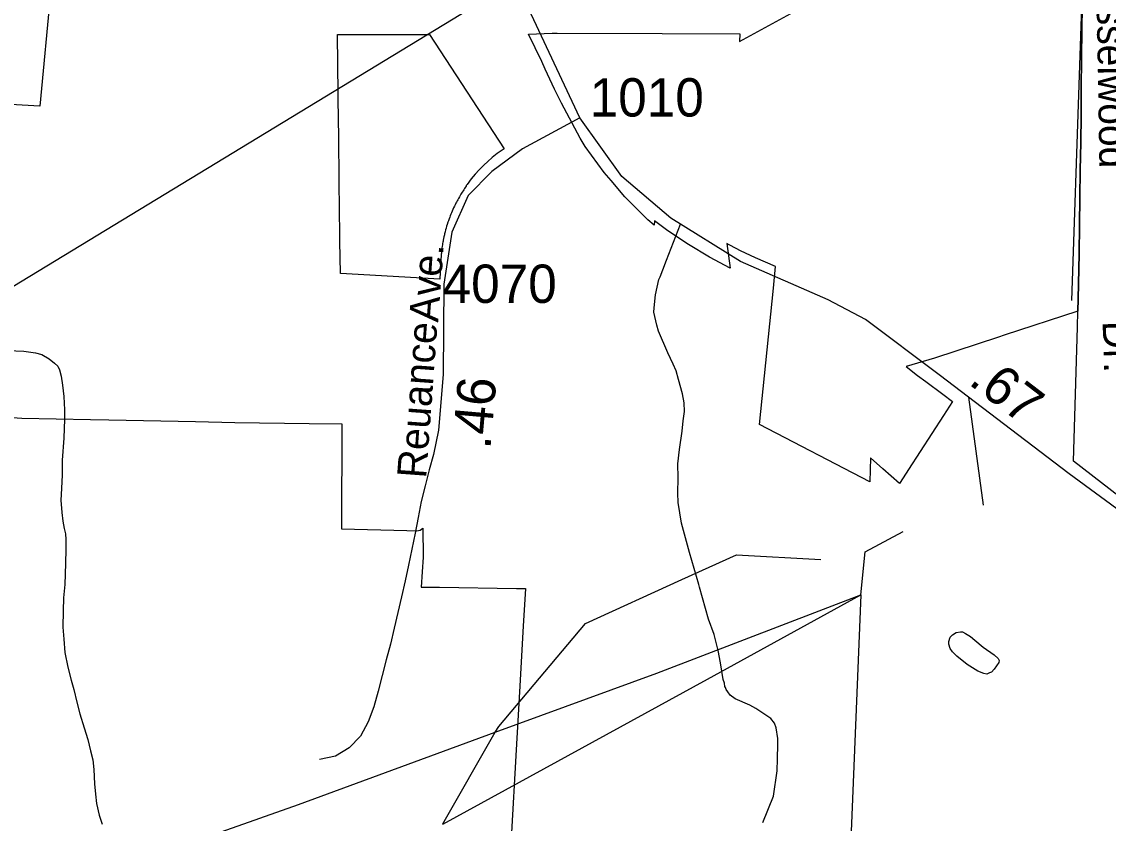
# Model space of a CAD drawing. Extents: x 2001466 to 2224147, y 644118 to 847247.
# Drawn here: x 2051818 to 2055357, y 715065 to 717675 of the extents above; entities that cross this region are included whole.
import ezdxf

# ---------------------------------------------------------------- set-up
doc = ezdxf.new("R2010")
doc.units = 0
for name, color, linetype in [('Exist Boundary Political City Limit New', 7, 'Continuous'), ('Exist Boundary Political City Limit New Hole', 7, 'Continuous'), ('Exist Boundary Political City Limit Old', 7, 'Continuous'), ('Exist Hydrographic Creek Single Shore', 7, 'Continuous'), ('Exist Hydrographic Misc Water Feature', 7, 'Continuous'), ('Exist Road Non-System Type 51', 7, 'Continuous'), ('Exist Road Non-System Type 51 Label', 7, 'Continuous'), ('Exist Road Secondary Mileage Hundredths English Label', 7, 'Continuous'), ('Exist Road Secondary Type 51 Attributed', 7, 'Continuous'), ('Exist Road Secondary Type 51 Label', 7, 'Continuous'), ('Exist Road Secondary Type 51 Number Label', 7, 'Continuous'), ('Exist Utilities Electrical Transmission Line', 7, 'Continuous'), ('Map Preparation Boundary City Limit Buffer Line', 7, 'Continuous')]:
    doc.layers.add(name, color=color, linetype=linetype)

msp = doc.modelspace()

# ---------------------------------------------------------------- linework, layer by layer
at = {"layer": 'Exist Boundary Political City Limit New'}
for points in [[(2051790.8, 718775.1), (2051902.1, 717974.2), (2051918.9, 717848.9), (2051912.5, 717781.4), (2051876.6, 717399.8), (2051741.8, 717407.5)], [(2055258, 716733.1), (2055018.6, 716654.4), (2055000, 716648.2), (2054791, 716579.6), (2054698.9, 716552.1), (2054736.1, 716523.4), (2054762.9, 716503.6), (2054818.2, 716462.6), (2054849.9, 716438.2), (2054820.4, 716392.8), (2054707, 716217.6), (2054698.9, 716204.9), (2054677.1, 716171.4), (2054622.6, 716219.7), (2054582.4, 716255.4), (2054580.6, 716177.2), (2054220.8, 716363.9), (2054266.6, 716808), (2054273.4, 716877.9), (2054208.4, 716906.8), (2054159.4, 716929.6), (2054145, 716936.7), (2054122, 716948.6), (2054114.4, 716952.6), (2054125.5, 716872.6), (2054057.9, 716909.1), (2053989.5, 716949.8), (2053922, 716994.5), (2053879.1, 717026.9), (2053878.2, 717012.6), (2053857.5, 717030.4), (2053782.1, 717105.4), (2053738.4, 717158.6), (2053715.1, 717184.7), (2053653.4, 717268.4), (2053636.9, 717295.8), (2053576.2, 717409.6), (2053553.2, 717455.1), (2053523.2, 717520.6), (2053511.6, 717546.1), (2053469.1, 717634.4), (2053545.8, 717637.6), (2053562.4, 717637.6), (2053904.4, 717636.8), (2054157.4, 717636.2), (2054155.9, 717611.2), (2054478.2, 717787.6)], [(2055258, 716733.1), (2055259, 716772.8), (2055262.2, 716919.1), (2055263.5, 717012.7), (2055264.9, 717102.4), (2055266.1, 717192.1), (2055267.4, 717282.1), (2055268.8, 717369.7), (2055268.8, 717371.2), (2055269.4, 717461.1), (2055270, 717552.2), (2055270.1, 717564.3), (2055271.2, 717642.4), (2055272.6, 717731.7)], [(2055272.6, 717731.7), (2055271.2, 717642.4), (2055270.1, 717564.3), (2055270, 717552.2), (2055269.4, 717461.1), (2055268.8, 717371.2), (2055268.8, 717369.7), (2055267.4, 717282.1), (2055266.1, 717192.1), (2055264.9, 717102.4), (2055263.5, 717012.7), (2055262.2, 716919.1), (2055259, 716772.8), (2055258, 716733.1)], [(2057361.6, 714545.8), (2057312.5, 714575.3), (2057257.8, 714400.5), (2057204.9, 714440.6), (2056937.4, 714643.5), (2057056.2, 714763.1), (2056861.4, 714913.2), (2056705.2, 715010), (2056667.8, 715008.2), (2056645.6, 715005.6), (2056598.6, 714995.9), (2056511.8, 714972.5), (2056478, 714990.3), (2056443.1, 715054.1), (2056383.2, 715151.9), (2056299.1, 715281.9), (2056212.8, 715409), (2056164, 715520.3), (2055973.6, 715680.5), (2055244.1, 716244.8), (2055256.6, 716681.2), (2055258, 716733.1)], [(2051787.6, 716386), (2051817.9, 716384.1), (2052041.6, 716379.8), (2052101.6, 716378.6), (2052384.1, 716373.2), (2052512.1, 716370.7), (2052754.6, 716367.3), (2052860.5, 716365.8), (2052860, 716024), (2053072.6, 716018.7), (2053104.9, 716017.9), (2053115.6, 716019.9), (2053124.5, 716026.3), (2053125.1, 715931.4), (2053122.1, 715884), (2053119, 715834.2), (2053178.5, 715833.8), (2053429.2, 715830.1), (2053458.9, 715829.6), (2053451.8, 715706.9), (2053439.5, 715493), (2053428.6, 715304.9), (2053412, 715016)]]:
    msp.add_lwpolyline(points, dxfattribs=at)
at = {"layer": 'Exist Boundary Political City Limit New Hole'}
msp.add_lwpolyline([(2053183.2, 716903.9), (2053179.4, 716837), (2052856.1, 716855.6), (2052854.5, 716960.2), (2052853.1, 717084.6), (2052852, 717133.9), (2052850.4, 717323.6), (2052849.9, 717335.5), (2052849.6, 717343.9), (2052846.1, 717633.9), (2053146.1, 717634.1), (2053389.9, 717261.8), (2053366.9, 717245.8), (2053350.4, 717232.8), (2053335.9, 717220.5), (2053322.8, 717208.2), (2053307.9, 717193.4), (2053295.1, 717179.3), (2053281.8, 717163.2), (2053268.4, 717145.6), (2053266.6, 717143.2), (2053266.1, 717142.4), (2053266, 717140.9), (2053265.4, 717139.9), (2053262.5, 717135.8), (2053260.2, 717132.4), (2053257.5, 717128.2), (2053255.4, 717124.9), (2053252.6, 717120.7), (2053250.5, 717117.2), (2053248.5, 717113.9), (2053245.9, 717109.6), (2053243.4, 717105.2), (2053240.5, 717100), (2053238, 717095.6), (2053236.1, 717092.1), (2053233.9, 717087.7), (2053232, 717084.1), (2053229.4, 717078.8), (2053227.1, 717074.2), (2053224.6, 717068.8), (2053222.1, 717063.3), (2053220.1, 717058.8), (2053217.8, 717053.2), (2053215.9, 717048.6), (2053213.8, 717043), (2053211.9, 717038.4), (2053210.1, 717033.7), (2053207.9, 717027.1), (2053206.2, 717022.3), (2053203.8, 717014.8), (2053202, 717009), (2053200.2, 717003.2), (2053198.6, 716997.4), (2053196.9, 716990.7), (2053195.5, 716984.9), (2053194.5, 716981), (2053193.2, 716975.1), (2053192, 716969.2), (2053190.8, 716963.4), (2053190.2, 716960.4), (2053189.6, 716957.5), (2053189, 716953.6), (2053188.1, 716948.6), (2053187.6, 716944.6), (2053186.6, 716937.8), (2053185.9, 716931.8), (2053185.1, 716925.8), (2053184.8, 716921.8), (2053184.4, 716917.9), (2053184, 716913.9), (2053183.8, 716909.9), (2053183.2, 716903.9)], dxfattribs=at)
at = {"layer": 'Exist Boundary Political City Limit Old'}
msp.add_lwpolyline([(2055287.4, 718235.7), (2055237.4, 716767.3)], dxfattribs=at)
at = {"layer": 'Exist Hydrographic Creek Single Shore'}
for points in [[(2053968.3, 715858.7), (2054145.7, 715939.2), (2054420.7, 715923.8)], [(2053360.6, 715361.5), (2053371.7, 715380.8), (2053654.8, 715716.3), (2053968.3, 715858.7)], [(2053189.5, 715062.3), (2053189.8, 715063), (2053360.6, 715361.5)]]:
    msp.add_lwpolyline(points, dxfattribs=at)
at = {"layer": 'Exist Hydrographic Misc Water Feature'}
for points in [[(2051772.9, 716605.2), (2051824.8, 716602.9), (2051862.9, 716597.2), (2051883.2, 716591.3), (2051906.8, 716577.2), (2051924.8, 716563.4), (2051935.1, 716553.4), (2051941.2, 716541.5), (2051946.8, 716521.2), (2051951.1, 716491.3), (2051955.4, 716455.4), (2051957.2, 716411.3), (2051957, 716381.3), (2051955.2, 716319.5), (2051949.6, 716247.4), (2051949.6, 716199.5), (2051947.4, 716155.2), (2051945.7, 716117.3), (2051948, 716077.2), (2051951.9, 716049.5), (2051956, 716025.3), (2051960.1, 716007.3), (2051961.7, 715989.5), (2051961.9, 715957.5), (2051960.3, 715911.5), (2051958.2, 715843.3), (2051954.4, 715799.7), (2051952.5, 715757.3), (2051952.3, 715703.4), (2051954.6, 715665.3), (2051958.7, 715621.3), (2051968.5, 715573.6), (2051979, 715531.4), (2051987.2, 715501.4), (2051997.2, 715459.7), (2052007.1, 715421.7), (2052021, 715375.8), (2052032.9, 715337.9), (2052041.5, 715301.7), (2052049.1, 715271.8), (2052053.2, 715239.9), (2052055.2, 715193.7), (2052057.7, 715159.7), (2052061.6, 715129.9), (2052069.8, 715091.8), (2052079.6, 715061.9)], [(2054950, 715639.1), (2054986, 715613.3), (2054998.1, 715601.3), (2055002.2, 715595), (2055000.4, 715589.2), (2054986, 715567), (2054976.4, 715557.1), (2054970.5, 715555.2), (2054962.1, 715551.2), (2054952.2, 715553.1), (2054932.3, 715561), (2054898.1, 715582.8), (2054864.2, 715609), (2054850.1, 715623), (2054842.1, 715634.7), (2054838.2, 715648.7), (2054838.2, 715656.8), (2054842.3, 715670.8), (2054849.9, 715678.9), (2054862, 715686.9), (2054875.9, 715688.8), (2054882.3, 715689), (2054891.9, 715683.1), (2054908.1, 715673), (2054922.3, 715661.1), (2054950, 715639.1)]]:
    msp.add_lwpolyline(points, dxfattribs=at)
at = {"layer": 'Exist Road Non-System Type 51'}
for points in [[(2053897.2, 716845), (2053906.1, 716867.2), (2053918.7, 716899), (2053963.9, 717015.9)], [(2054025.5, 715834.3), (2054023.1, 715842.8), (2053993.3, 715947.4), (2053967.2, 716042), (2053956.6, 716110.2), (2053955.2, 716140.2), (2053956.2, 716190.2), (2053955.2, 716236.2), (2053960.1, 716282.1), (2053969.3, 716341.9), (2053972, 716375.9), (2053976.6, 716405.8), (2053975.2, 716433.8), (2053969.8, 716463.9), (2053956.8, 716510.2), (2053949.3, 716538.4), (2053939.8, 716560.5), (2053922.5, 716596.9), (2053892, 716667.5), (2053886.4, 716687.6), (2053877.3, 716729.8), (2053877.5, 716743.8), (2053882.4, 716785.7), (2053893.4, 716835.5), (2053897.2, 716845)], [(2054901.5, 716453.2), (2054949.2, 716100.6)], [(2053159.3, 716266.4), (2053145, 716215.6), (2053132.3, 716164.3), (2053119.5, 716113.1), (2053109.6, 716061.2), (2053099.7, 716009.4), (2053089, 715957.7), (2053078.1, 715906), (2053067.3, 715854.4), (2053055.3, 715803), (2053043.1, 715751.6), (2053031.6, 715700.1), (2053018.6, 715648.9), (2053005.4, 715597.8), (2052992.3, 715546.7), (2052978.8, 715495.7), (2052964.9, 715444.7), (2052946.2, 715395.4), (2052921, 715349), (2052884.9, 715310.5), (2052839.5, 715283.5), (2052787.7, 715273.3)], [(2054093.6, 715587.4), (2054086.7, 715627.5), (2054073.8, 715679.8), (2054054.8, 715730.2), (2054025.5, 715834.3)], [(2054108.6, 715510.6), (2054108.4, 715511.1), (2054106.6, 715521.1), (2054102.8, 715533.2), (2054093.6, 715587.4)], [(2054232.5, 715068.3), (2054267.1, 715153.8), (2054278.7, 715235.6), (2054279.6, 715275.6), (2054280.5, 715321.6), (2054280.9, 715341.6), (2054275.6, 715375.7), (2054269.9, 715391.8), (2054258.2, 715406), (2054218.8, 715432.8), (2054208.9, 715439), (2054189.1, 715449.4), (2054141.5, 715470.4), (2054125.8, 715482.7), (2054118, 715492.9), (2054112.2, 715501), (2054110.3, 715507), (2054108.6, 715510.6)]]:
    msp.add_lwpolyline(points, dxfattribs=at)
at = {"layer": 'Exist Road Secondary Type 51 Attributed'}
for points in [[(2053635.8, 717362.3), (2053461.4, 717735), (2053403.4, 717831.5), (2053373.2, 717867.4), (2053313.6, 717930.6)], [(2053635.8, 717362.3), (2053448.8, 717261.2), (2053349.4, 717187), (2053272.1, 717109.6), (2053218.4, 716989.6), (2053193.2, 716820.6), (2053190.8, 716526.9), (2053175, 716345.3), (2053159.3, 716266.4)], [(2056079.4, 715552.6), (2055938.9, 715669.5), (2055605.2, 715926.9), (2055229.6, 716203.2), (2054806.7, 716525.4), (2054566.1, 716705.4), (2054444.6, 716770.1), (2054158.9, 716894.9), (2053932.5, 717035.4), (2053773.1, 717171.2), (2053635.8, 717362.3)]]:
    msp.add_lwpolyline(points, dxfattribs=at)
at = {"layer": 'Exist Utilities Electrical Transmission Line'}
for p, q in [((2054036.4, 715611.7), (2054551.6, 715809.2)), ((2054051.4, 715535), (2054551.6, 715809.2)), ((2054551.6, 715809.2), (2054513.1, 714873.4)), ((2053189.5, 715062.3), (2054051.4, 715535))]:
    msp.add_line(p, q, dxfattribs=at)
for points in [[(2045593, 713048.8), (2058506.9, 720896.7), (2058556.5, 720926.9)], [(2054551.6, 715809.2), (2054565.4, 715949.2), (2054689.2, 716015.4)], [(2053360.6, 715361.5), (2053886.4, 715554.2), (2054036.4, 715611.7)], [(2051963.8, 714859.7), (2052719.4, 715126.6), (2053360.6, 715361.5)]]:
    msp.add_lwpolyline(points, dxfattribs=at)
at = {"layer": 'Map Preparation Boundary City Limit Buffer Line'}
for points in [[(2051790.8, 718775.1), (2051902.1, 717974.2), (2051918.9, 717848.9), (2051912.5, 717781.4), (2051876.6, 717399.8), (2051741.8, 717407.5)], [(2055258, 716733.1), (2055018.6, 716654.4), (2055000, 716648.2), (2054791, 716579.6), (2054698.9, 716552.1), (2054736.1, 716523.4), (2054762.9, 716503.6), (2054818.2, 716462.6), (2054849.9, 716438.2), (2054820.4, 716392.8), (2054707, 716217.6), (2054698.9, 716204.9), (2054677.1, 716171.4), (2054622.6, 716219.7), (2054582.4, 716255.4), (2054580.6, 716177.2), (2054220.8, 716363.9), (2054266.6, 716808), (2054273.4, 716877.9), (2054208.4, 716906.8), (2054159.4, 716929.6), (2054145, 716936.7), (2054122, 716948.6), (2054114.4, 716952.6), (2054125.5, 716872.6), (2054057.9, 716909.1), (2053989.5, 716949.8), (2053922, 716994.5), (2053879.1, 717026.9), (2053878.2, 717012.6), (2053857.5, 717030.4), (2053782.1, 717105.4), (2053738.4, 717158.6), (2053715.1, 717184.7), (2053653.4, 717268.4), (2053636.9, 717295.8), (2053576.2, 717409.6), (2053553.2, 717455.1), (2053523.2, 717520.6), (2053511.6, 717546.1), (2053469.1, 717634.4), (2053545.8, 717637.6), (2053562.4, 717637.6), (2053904.4, 717636.8), (2054157.4, 717636.2), (2054155.9, 717611.2), (2054478.2, 717787.6)], [(2055258, 716733.1), (2055259, 716772.8), (2055262.2, 716919.1), (2055263.5, 717012.7), (2055264.9, 717102.4), (2055266.1, 717192.1), (2055267.4, 717282.1), (2055268.8, 717369.7), (2055268.8, 717371.2), (2055269.4, 717461.1), (2055270, 717552.2), (2055270.1, 717564.3), (2055271.2, 717642.4), (2055272.6, 717731.7)], [(2055272.6, 717731.7), (2055271.2, 717642.4), (2055270.1, 717564.3), (2055270, 717552.2), (2055269.4, 717461.1), (2055268.8, 717371.2), (2055268.8, 717369.7), (2055267.4, 717282.1), (2055266.1, 717192.1), (2055264.9, 717102.4), (2055263.5, 717012.7), (2055262.2, 716919.1), (2055259, 716772.8), (2055258, 716733.1)], [(2053183.2, 716903.9), (2053179.4, 716837), (2052856.1, 716855.6), (2052854.5, 716960.2), (2052853.1, 717084.6), (2052852, 717133.9), (2052850.4, 717323.6), (2052849.9, 717335.5), (2052849.6, 717343.9), (2052846.1, 717633.9), (2053146.1, 717634.1), (2053389.9, 717261.8), (2053366.9, 717245.8), (2053350.4, 717232.8), (2053335.9, 717220.5), (2053322.8, 717208.2), (2053307.9, 717193.4), (2053295.1, 717179.3), (2053281.8, 717163.2), (2053268.4, 717145.6), (2053266.6, 717143.2), (2053266.1, 717142.4), (2053266, 717140.9), (2053265.4, 717139.9), (2053262.5, 717135.8), (2053260.2, 717132.4), (2053257.5, 717128.2), (2053255.4, 717124.9), (2053252.6, 717120.7), (2053250.5, 717117.2), (2053248.5, 717113.9), (2053245.9, 717109.6), (2053243.4, 717105.2), (2053240.5, 717100), (2053238, 717095.6), (2053236.1, 717092.1), (2053233.9, 717087.7), (2053232, 717084.1), (2053229.4, 717078.8), (2053227.1, 717074.2), (2053224.6, 717068.8), (2053222.1, 717063.3), (2053220.1, 717058.8), (2053217.8, 717053.2), (2053215.9, 717048.6), (2053213.8, 717043), (2053211.9, 717038.4), (2053210.1, 717033.7), (2053207.9, 717027.1), (2053206.2, 717022.3), (2053203.8, 717014.8), (2053202, 717009), (2053200.2, 717003.2), (2053198.6, 716997.4), (2053196.9, 716990.7), (2053195.5, 716984.9), (2053194.5, 716981), (2053193.2, 716975.1), (2053192, 716969.2), (2053190.8, 716963.4), (2053190.2, 716960.4), (2053189.6, 716957.5), (2053189, 716953.6), (2053188.1, 716948.6), (2053187.6, 716944.6), (2053186.6, 716937.8), (2053185.9, 716931.8), (2053185.1, 716925.8), (2053184.8, 716921.8), (2053184.4, 716917.9), (2053184, 716913.9), (2053183.8, 716909.9), (2053183.2, 716903.9)], [(2057361.6, 714545.8), (2057312.5, 714575.3), (2057257.8, 714400.5), (2057204.9, 714440.6), (2056937.4, 714643.5), (2057056.2, 714763.1), (2056861.4, 714913.2), (2056705.2, 715010), (2056667.8, 715008.2), (2056645.6, 715005.6), (2056598.6, 714995.9), (2056511.8, 714972.5), (2056478, 714990.3), (2056443.1, 715054.1), (2056383.2, 715151.9), (2056299.1, 715281.9), (2056212.8, 715409), (2056164, 715520.3), (2055973.6, 715680.5), (2055244.1, 716244.8), (2055256.6, 716681.2), (2055258, 716733.1)], [(2051787.6, 716386), (2051817.9, 716384.1), (2052041.6, 716379.8), (2052101.6, 716378.6), (2052384.1, 716373.2), (2052512.1, 716370.7), (2052754.6, 716367.3), (2052860.5, 716365.8), (2052860, 716024), (2053072.6, 716018.7), (2053104.9, 716017.9), (2053115.6, 716019.9), (2053124.5, 716026.3), (2053125.1, 715931.4), (2053122.1, 715884), (2053119, 715834.2), (2053178.5, 715833.8), (2053429.2, 715830.1), (2053458.9, 715829.6), (2053451.8, 715706.9), (2053439.5, 715493), (2053428.6, 715304.9), (2053412, 715016)]]:
    msp.add_lwpolyline(points, dxfattribs=at)

# ---------------------------------------------------------------- texts
at = {"layer": 'Exist Road Non-System Type 51 Label'}
for s, rotation, p in [('Hasselwood', 270.966, (2055316.9, 717889.3)), ('Dr.', 271.811, (2055338.6, 716700.3))]:
    msp.add_text(s, height=95, rotation=rotation, dxfattribs=at).set_placement(p)
at = {"layer": 'Exist Road Secondary Mileage Hundredths English Label'}
for s, rotation, p in [('.67', 322.5936, (2054898.4, 716497.6)), ('.46', 85.0335, (2053344.3, 716281))]:
    msp.add_text(s, height=125, rotation=rotation, dxfattribs=at).set_placement(p)
at = {"layer": 'Exist Road Secondary Type 51 Label'}
for s, p in [('Ave.', (2053174.2, 716695.1)), ('Reuance', (2053135.1, 716186.7))]:
    msp.add_text(s, height=95, rotation=85.8204, dxfattribs=at).set_placement(p)
at = {"layer": 'Exist Road Secondary Type 51 Number Label'}
for s, p in [('1010', (2053667.9, 717366.4)), ('4070', (2053188.8, 716759.6))]:
    msp.add_text(s, height=125, dxfattribs=at).set_placement(p)

doc.saveas('drawing.dxf')
